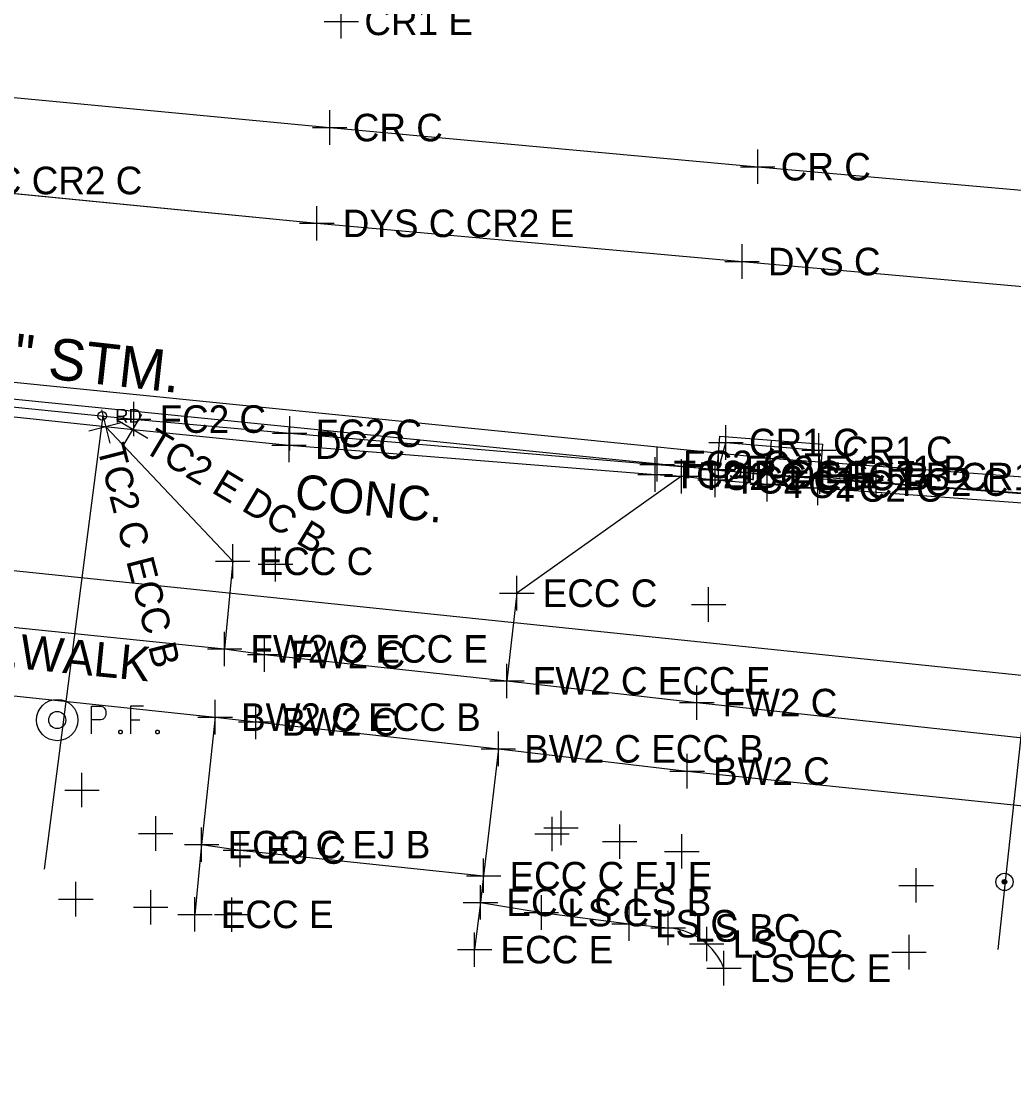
# Model space of a CAD drawing. Extents: x 1363693 to 1365209, y 422201 to 424153.
# Drawn here: x 1364475.3 to 1364532.9, y 423027.9 to 423089.8 of the extents above; entities that cross this region are included whole.
import ezdxf

# ---------------------------------------------------------------- set-up
doc = ezdxf.new("R2010")
doc.units = 0
for name, color, linetype in [('BASELINE-CL-RW', 7, 'Continuous'), ('DR_X_Cells', 7, 'Continuous'), ('DR_X_Drive_Pipe', 7, 'Continuous'), ('DR_X_Storm_Sewer', 7, 'Continuous'), ('DR_X_Text', 7, 'Continuous'), ('O-ALGN-BASELINE-WERK-CL-RW', 7, 'Continuous'), ('O-ALGN-TEXT-BASELINE-WERK-CL-RW', 7, 'Continuous'), ('OWNERS', 7, 'Continuous'), ('PM_X_Channelizing_Line', 7, 'Continuous'), ('PM_X_CL_Double_Solid', 7, 'Continuous'), ('PV_X_Driveway', 7, 'Continuous'), ('PV_X_Joint', 7, 'Continuous'), ('RD_X_Text', 7, 'Continuous'), ('SV_X_Mon_Cells_Found', 7, 'Continuous'), ('SV_X_Original_Ground', 7, 'Continuous'), ('SV_X_Random_Point', 7, 'Continuous'), ('SV_X_Shot_Marker', 7, 'Continuous'), ('UT_X_Gas', 7, 'Continuous'), ('UT_X_Water', 7, 'Continuous'), ('VG_X_Flower_Bed', 7, 'Continuous')]:
    doc.layers.add(name, color=color, linetype=linetype)

msp = doc.modelspace()

# ---------------------------------------------------------------- linework, layer by layer
at = {"layer": 'BASELINE-CL-RW'}
for p, q in [((1364481.77, 423066.165), (1364490.82, 423065.254)), ((1364490.82, 423065.254), (1364512.067, 423063.549))]:
    msp.add_line(p, q, dxfattribs=at)
for points in [[(1364450.665, 423069.473), (1364452.97, 423069.196), (1364465.884, 423067.845), (1364480.178, 423066.338), (1364481.77, 423066.165)], [(1364481.77, 423066.165), (1364490.82, 423065.254), (1364512.067, 423063.549)], [(1364512.067, 423063.549), (1364513.601, 423063.445), (1364515.549, 423063.24), (1364518.572, 423062.981), (1364521.504, 423062.767), (1364540.208, 423061.405), (1364541.823, 423061.29)]]:
    msp.add_lwpolyline(points, dxfattribs=at)
at = {"layer": 'DR_X_Cells'}
for p, q in [((1364515.664, 423063.775), (1364515.815, 423065.769)), ((1364515.815, 423065.769), (1364521.797, 423065.316)), ((1364518.806, 423065.542), (1364518.655, 423063.548)), ((1364521.646, 423063.321), (1364521.797, 423065.316)), ((1364521.646, 423063.321), (1364515.664, 423063.775))]:
    msp.add_line(p, q, dxfattribs=at)
msp.add_circle((1364479.977, 423066.95), 0.25, dxfattribs=at)
at = {"layer": 'DR_X_Drive_Pipe'}
msp.add_line((1364480.005, 423066.962), (1364476.613, 423040.645), dxfattribs=at)
at = {"layer": 'DR_X_Storm_Sewer'}
for points in [[(1364303.029, 423086.6), (1364405.322, 423075.89), (1364518.74, 423064.501), (1364619.101, 423057.097)], [(1364619.028, 423056.1), (1364518.653, 423063.505), (1364405.22, 423074.896), (1364302.925, 423085.605)]]:
    msp.add_lwpolyline(points, dxfattribs=at)
at = {"layer": 'O-ALGN-BASELINE-WERK-CL-RW'}
for points in [[(1364344.949, 423099.36), (1364369.026, 423096.77), (1364393.032, 423094.129), (1364418.879, 423091.081), (1364442.643, 423088.825), (1364467.917, 423086.086), (1364493.18, 423083.679), (1364518.018, 423081.408), (1364543.181, 423079.173), (1364568.054, 423076.965), (1364592.54, 423074.839), (1364617.51, 423072.5), (1364642.473, 423070.404), (1364666.864, 423068.234), (1364691.478, 423065.715)], [(1364343.743, 423093.638), (1364368.133, 423090.887), (1364392.938, 423088.335), (1364417.799, 423085.72), (1364442.358, 423083.187), (1364467.251, 423080.608), (1364492.435, 423078.122)], [(1364515.748, 423063.842), (1364516.173, 423065.404), (1364521.573, 423064.951), (1364521.622, 423063.425)]]:
    msp.add_lwpolyline(points, dxfattribs=at)
at = {"layer": 'O-ALGN-TEXT-BASELINE-WERK-CL-RW'}
for points in [[(1364340.452, 423069.065), (1364368.178, 423066.273), (1364384.936, 423064.254), (1364389.765, 423063.754), (1364414.994, 423061.092), (1364427.138, 423059.848), (1364439.916, 423058.438), (1364443.897, 423058.03), (1364464.55, 423055.729), (1364487.08, 423053.427), (1364489.404, 423053.105), (1364503.466, 423051.571), (1364514.482, 423050.313), (1364540.545, 423047.488)], [(1364339.859, 423065.236), (1364367.783, 423062.301), (1364384.494, 423060.372), (1364389.265, 423059.925), (1364414.803, 423057.151), (1364426.449, 423055.865), (1364439.276, 423054.559), (1364443.344, 423054.109), (1364464.439, 423051.8), (1364486.536, 423049.467), (1364488.893, 423049.193), (1364502.966, 423047.628), (1364513.925, 423046.335), (1364538.678, 423043.789), (1364546.621, 423042.922), (1364562.831, 423041.282), (1364588.618, 423038.565), (1364613.632, 423035.829), (1364636.734, 423033.399), (1364654.403, 423031.524), (1364663.186, 423030.492), (1364667.788, 423030.132), (1364684.443, 423028.278), (1364687.166, 423027.911)]]:
    msp.add_lwpolyline(points, dxfattribs=at)
at = {"layer": 'OWNERS'}
for points in [[(1364408.199, 423074.406), (1364422.163, 423072.974), (1364441.261, 423071.134), (1364450.796, 423070.027), (1364465.949, 423068.367), (1364481.805, 423066.764), (1364490.857, 423065.938), (1364512.182, 423064.134), (1364515.748, 423063.842)], [(1364480.178, 423066.338), (1364487.551, 423058.51), (1364487.08, 423053.427)], [(1364513.601, 423063.445), (1364504.04, 423056.662), (1364503.466, 423051.571)], [(1364521.622, 423063.425), (1364524.886, 423063.108), (1364540.757, 423061.935), (1364565.707, 423060.04), (1364570.689, 423059.634), (1364590.599, 423058.089), (1364615.997, 423056.178)]]:
    msp.add_lwpolyline(points, dxfattribs=at)
at = {"layer": 'PM_X_Channelizing_Line'}
for p, q in [((1364467.251, 423080.608), (1364492.435, 423078.122)), ((1364492.435, 423078.122), (1364517.108, 423075.906)), ((1364517.108, 423075.906), (1364537.247, 423074.124))]:
    msp.add_line(p, q, dxfattribs=at)
at = {"layer": 'PM_X_CL_Double_Solid'}
for p, q in [((1364467.251, 423080.608), (1364492.435, 423078.122)), ((1364492.435, 423078.122), (1364517.108, 423075.906)), ((1364517.108, 423075.906), (1364537.247, 423074.124))]:
    msp.add_line(p, q, dxfattribs=at)
at = {"layer": 'PV_X_Driveway'}
for points in [[(1364486.536, 423049.467), (1364485.748, 423042.07), (1364485.357, 423038.024)], [(1364502.966, 423047.628), (1364502.113, 423040.269), (1364501.931, 423038.72), (1364501.588, 423035.978)]]:
    msp.add_lwpolyline(points, dxfattribs=at)
at = {"layer": 'PV_X_Joint'}
for p, q in [((1364485.748, 423042.07), (1364487.99, 423041.757)), ((1364487.99, 423041.757), (1364502.113, 423040.269))]:
    msp.add_line(p, q, dxfattribs=at)
at = {"layer": 'SV_X_Mon_Cells_Found'}
for points in [[(1364479.364, 423048.501), (1364479.364, 423050.101), (1364479.893, 423050.101), (1364479.949, 423050.089), (1364480.026, 423050.063), (1364480.059, 423050.038), (1364480.092, 423050.013), (1364480.136, 423049.95), (1364480.169, 423049.887), (1364480.191, 423049.786), (1364480.191, 423049.635), (1364480.18, 423049.585), (1364480.158, 423049.509), (1364480.114, 423049.421), (1364480.07, 423049.383), (1364480.037, 423049.358), (1364479.982, 423049.333), (1364479.893, 423049.32), (1364479.364, 423049.32)], [(1364482.374, 423050.101), (1364481.613, 423050.101), (1364481.613, 423048.501)], [(1364481.613, 423049.32), (1364482.153, 423049.32)], [(1364481.007, 423048.715), (1364481.062, 423048.715), (1364481.095, 423048.69), (1364481.128, 423048.64), (1364481.128, 423048.577), (1364481.095, 423048.526), (1364481.062, 423048.501), (1364481.007, 423048.501), (1364480.974, 423048.526), (1364480.941, 423048.577), (1364480.941, 423048.64), (1364480.974, 423048.69), (1364481.007, 423048.715)], [(1364483.156, 423048.715), (1364483.211, 423048.715), (1364483.244, 423048.69), (1364483.277, 423048.64), (1364483.277, 423048.577), (1364483.244, 423048.526), (1364483.211, 423048.501), (1364483.156, 423048.501), (1364483.123, 423048.526), (1364483.09, 423048.577), (1364483.09, 423048.64), (1364483.123, 423048.69), (1364483.156, 423048.715)]]:
    msp.add_lwpolyline(points, dxfattribs=at)
for radius in [1.2, 0.495]:
    msp.add_circle((1364477.367, 423049.301), radius, dxfattribs=at)
at = {"layer": 'SV_X_Original_Ground'}
for p, q in [((1364493.852, 423088.842), (1364493.852, 423090.842)), ((1364492.852, 423089.842), (1364494.852, 423089.842)), ((1364493.18, 423082.679), (1364493.18, 423084.679)), ((1364492.18, 423083.679), (1364494.18, 423083.679)), ((1364518.018, 423080.408), (1364518.018, 423082.408)), ((1364517.018, 423081.408), (1364519.018, 423081.408)), ((1364492.435, 423077.122), (1364492.435, 423079.122)), ((1364491.435, 423078.122), (1364493.435, 423078.122)), ((1364517.108, 423074.906), (1364517.108, 423076.906)), ((1364516.108, 423075.906), (1364518.108, 423075.906)), ((1364516.173, 423064.404), (1364516.173, 423066.404)), ((1364521.573, 423063.951), (1364521.573, 423065.951)), ((1364515.173, 423065.404), (1364517.173, 423065.404)), ((1364520.573, 423064.951), (1364522.573, 423064.951)), ((1364490.037, 423057.345), (1364490.037, 423059.345)), ((1364489.037, 423058.345), (1364491.037, 423058.345)), ((1364515.169, 423055.003), (1364515.169, 423057.003)), ((1364514.169, 423056.003), (1364516.169, 423056.003)), ((1364478.803, 423044.24), (1364478.803, 423046.24)), ((1364477.803, 423045.24), (1364479.803, 423045.24)), ((1364506.605, 423042.036), (1364506.605, 423044.036)), ((1364483.081, 423041.718), (1364483.081, 423043.718)), ((1364506.084, 423041.693), (1364506.084, 423043.693)), ((1364510.009, 423041.247), (1364510.009, 423043.247)), ((1364482.081, 423042.718), (1364484.081, 423042.718)), ((1364505.084, 423042.693), (1364507.084, 423042.693)), ((1364505.605, 423043.036), (1364507.605, 423043.036)), ((1364513.617, 423040.677), (1364513.617, 423042.677)), ((1364509.009, 423042.247), (1364511.009, 423042.247)), ((1364512.617, 423041.677), (1364514.617, 423041.677)), ((1364527.215, 423038.704), (1364527.215, 423040.704)), ((1364478.45, 423037.905), (1364478.45, 423039.905)), ((1364526.215, 423039.704), (1364528.215, 423039.704)), ((1364477.45, 423038.905), (1364479.45, 423038.905)), ((1364482.79, 423037.437), (1364482.79, 423039.437)), ((1364485.357, 423037.024), (1364485.357, 423039.024)), ((1364487.503, 423037.01), (1364487.503, 423039.01)), ((1364481.79, 423038.437), (1364483.79, 423038.437)), ((1364484.357, 423038.024), (1364486.357, 423038.024)), ((1364486.503, 423038.01), (1364488.503, 423038.01)), ((1364526.8, 423034.827), (1364526.8, 423036.827)), ((1364525.8, 423035.827), (1364527.8, 423035.827))]:
    msp.add_line(p, q, dxfattribs=at)
at = {"layer": 'SV_X_Random_Point'}
for p, q in [((1364505.465, 423037.13), (1364505.465, 423039.13)), ((1364510.561, 423036.484), (1364510.561, 423038.484)), ((1364504.465, 423038.13), (1364506.465, 423038.13)), ((1364512.819, 423036.236), (1364512.819, 423038.236)), ((1364509.561, 423037.484), (1364511.561, 423037.484)), ((1364511.819, 423037.236), (1364513.819, 423037.236)), ((1364515.06, 423035.307), (1364515.06, 423037.307)), ((1364514.06, 423036.307), (1364516.06, 423036.307)), ((1364516.056, 423033.9), (1364516.056, 423035.9)), ((1364515.056, 423034.9), (1364517.056, 423034.9))]:
    msp.add_line(p, q, dxfattribs=at)
at = {"layer": 'SV_X_Shot_Marker'}
for p, q in [((1364481.805, 423065.764), (1364481.805, 423067.764)), ((1364479.929, 423067.307), (1364480.427, 423065.369)), ((1364480.805, 423066.764), (1364482.805, 423066.764)), ((1364481.256, 423065.307), (1364482.284, 423067.023)), ((1364490.857, 423064.938), (1364490.857, 423066.938)), ((1364479.209, 423066.089), (1364481.147, 423066.587)), ((1364480.912, 423066.679), (1364482.628, 423065.651)), ((1364490.82, 423064.254), (1364490.82, 423066.254)), ((1364489.857, 423065.938), (1364491.857, 423065.938)), ((1364489.82, 423065.254), (1364491.82, 423065.254)), ((1364512.182, 423063.134), (1364512.182, 423065.134)), ((1364512.067, 423062.549), (1364512.067, 423064.549)), ((1364513.601, 423062.445), (1364513.601, 423064.445)), ((1364515.748, 423062.842), (1364515.748, 423064.842)), ((1364521.622, 423062.425), (1364521.622, 423064.425)), ((1364511.182, 423064.134), (1364513.182, 423064.134)), ((1364514.748, 423063.842), (1364516.748, 423063.842)), ((1364515.549, 423062.24), (1364515.549, 423064.24)), ((1364518.572, 423061.981), (1364518.572, 423063.981)), ((1364521.504, 423061.767), (1364521.504, 423063.767)), ((1364524.886, 423062.108), (1364524.886, 423064.108)), ((1364511.067, 423063.549), (1364513.067, 423063.549)), ((1364512.601, 423063.445), (1364514.601, 423063.445)), ((1364514.549, 423063.24), (1364516.549, 423063.24)), ((1364520.622, 423063.425), (1364522.622, 423063.425)), ((1364523.886, 423063.108), (1364525.886, 423063.108)), ((1364517.572, 423062.981), (1364519.572, 423062.981)), ((1364520.504, 423062.767), (1364522.504, 423062.767)), ((1364487.551, 423057.51), (1364487.551, 423059.51)), ((1364486.551, 423058.51), (1364488.551, 423058.51)), ((1364504.04, 423055.662), (1364504.04, 423057.662)), ((1364503.04, 423056.662), (1364505.04, 423056.662)), ((1364487.08, 423052.427), (1364487.08, 423054.427)), ((1364489.404, 423052.105), (1364489.404, 423054.105)), ((1364486.08, 423053.427), (1364488.08, 423053.427)), ((1364488.404, 423053.105), (1364490.404, 423053.105)), ((1364503.466, 423050.571), (1364503.466, 423052.571)), ((1364502.466, 423051.571), (1364504.466, 423051.571)), ((1364514.482, 423049.313), (1364514.482, 423051.313)), ((1364486.536, 423048.467), (1364486.536, 423050.467)), ((1364488.893, 423048.193), (1364488.893, 423050.193)), ((1364513.482, 423050.313), (1364515.482, 423050.313)), ((1364485.536, 423049.467), (1364487.536, 423049.467)), ((1364487.893, 423049.193), (1364489.893, 423049.193)), ((1364502.966, 423046.628), (1364502.966, 423048.628)), ((1364501.966, 423047.628), (1364503.966, 423047.628)), ((1364513.925, 423045.335), (1364513.925, 423047.335)), ((1364512.925, 423046.335), (1364514.925, 423046.335)), ((1364485.748, 423041.07), (1364485.748, 423043.07)), ((1364487.99, 423040.757), (1364487.99, 423042.757)), ((1364484.748, 423042.07), (1364486.748, 423042.07)), ((1364486.99, 423041.757), (1364488.99, 423041.757)), ((1364502.113, 423039.269), (1364502.113, 423041.269)), ((1364501.113, 423040.269), (1364503.113, 423040.269)), ((1364501.931, 423037.72), (1364501.931, 423039.72)), ((1364500.931, 423038.72), (1364502.931, 423038.72)), ((1364501.588, 423034.978), (1364501.588, 423036.978)), ((1364500.588, 423035.978), (1364502.588, 423035.978))]:
    msp.add_line(p, q, dxfattribs=at)
at = {"layer": 'UT_X_Gas'}
msp.add_lwpolyline([(1363697.823, 423150.328), (1364024.78, 423111.733), (1364079.651, 423106.56), (1364321.815, 423073.856), (1364574.009, 423047.674), (1364582.932, 423046.282), (1364615.757, 423042.884), (1364684.796, 423035.164)], dxfattribs=at)
at = {"layer": 'UT_X_Water'}
msp.add_line((1364531.974, 423035.983), (1364538.774, 423099.215), dxfattribs=at)
for points in [[(1364532.224, 423039.975), (1364532.339, 423039.908), (1364532.339, 423039.908), (1364532.206, 423039.908)], [(1364532.206, 423039.908), (1364532.339, 423039.908), (1364532.339, 423039.908), (1364532.224, 423039.841)], [(1364532.272, 423040.023), (1364532.339, 423039.908), (1364532.339, 423039.908), (1364532.224, 423039.975)], [(1364532.224, 423039.841), (1364532.339, 423039.908), (1364532.339, 423039.908), (1364532.272, 423039.793)], [(1364532.339, 423040.041), (1364532.339, 423039.908), (1364532.339, 423039.908), (1364532.272, 423040.023)], [(1364532.272, 423039.793), (1364532.339, 423039.908), (1364532.339, 423039.908), (1364532.339, 423039.775)], [(1364532.406, 423040.023), (1364532.339, 423039.908), (1364532.339, 423039.908), (1364532.339, 423040.041)], [(1364532.454, 423039.975), (1364532.339, 423039.908), (1364532.339, 423039.908), (1364532.406, 423040.023)], [(1364532.472, 423039.908), (1364532.339, 423039.908), (1364532.339, 423039.908), (1364532.454, 423039.975)], [(1364532.339, 423039.775), (1364532.339, 423039.908), (1364532.339, 423039.908), (1364532.406, 423039.793)], [(1364532.406, 423039.793), (1364532.339, 423039.908), (1364532.339, 423039.908), (1364532.454, 423039.841)], [(1364532.454, 423039.841), (1364532.339, 423039.908), (1364532.339, 423039.908), (1364532.472, 423039.908)]]:
    msp.add_lwpolyline(points, close=True, dxfattribs=at)
msp.add_circle((1364532.339, 423039.908), 0.5, dxfattribs=at)
at = {"layer": 'VG_X_Flower_Bed'}
for p, q in [((1364501.931, 423038.72), (1364505.465, 423038.13)), ((1364505.465, 423038.13), (1364510.561, 423037.484)), ((1364510.561, 423037.484), (1364512.819, 423037.236))]:
    msp.add_line(p, q, dxfattribs=at)
for start, end in [(48.59427, 86.37311), (21.99425, 48.59427)]:
    msp.add_arc((1364512.582, 423033.497), 3.747, start, end, dxfattribs=at)

# ---------------------------------------------------------------- texts
at = {"layer": 'DR_X_Text'}
for s, height, rotation, p in [('EX. 15" STM.', 2.4, 353.66359, (1364465.173, 423070.411)), ('DGI', 0.8, 175.66917, (1364517.937, 423064.003))]:
    msp.add_text(s, height=height, rotation=rotation, dxfattribs=at).set_placement(p)
msp.add_text('RD', height=0.8, dxfattribs=at).set_placement((1364480.727, 423066.55))
at = {"layer": 'RD_X_Text'}
for s, p in [('CONC.', (1364491.091, 423061.592)), ('EX.WALK', (1364470.833, 423052.721))]:
    msp.add_text(s, height=2, rotation=354.30306, dxfattribs=at).set_placement(p)
at = {"layer": 'SV_X_Original_Ground'}
for s, p in [('CR1 E', (1364495.189, 423089.042)), ('CR C', (1364494.517, 423082.879)), ('CR C', (1364519.355, 423080.608)), ('DYS C CR2 C', (1364468.751, 423079.808)), ('DYS C CR2 E', (1364493.935, 423077.322)), ('DYS C', (1364518.608, 423075.106)), ('CR1 C', (1364517.51, 423064.604)), ('CR1 C', (1364522.91, 423064.151)), ('ECC E', (1364486.857, 423037.224))]:
    msp.add_text(s, height=1.6, dxfattribs=at).set_placement(p)
at = {"layer": 'SV_X_Random_Point'}
for s, p in [('LS C', (1364506.965, 423037.33)), ('LS C', (1364512.061, 423036.684)), ('LS BC', (1364514.319, 423036.436)), ('LS OC', (1364516.56, 423035.507)), ('LS EC E', (1364517.556, 423034.1))]:
    msp.add_text(s, height=1.6, dxfattribs=at).set_placement(p)
at = {"layer": 'SV_X_Shot_Marker'}
for s, p in [('FC2 C', (1364483.305, 423065.964)), ('FC2 C', (1364492.357, 423065.138)), ('DC C', (1364492.32, 423064.454)), ('FC2 C', (1364513.682, 423063.334)), ('TC2 B DC E', (1364513.138, 423062.749)), ('FC2 E CR1 B', (1364517.248, 423063.042)), ('TC2 C ECC B', (1364514.672, 423062.645)), ('TC2 C', (1364516.62, 423062.44)), ('TC2 C', (1364519.643, 423062.181)), ('FC2 B CR1 E', (1364523.122, 423062.625)), ('FC2 C', (1364526.386, 423062.308)), ('TC2 C', (1364522.575, 423061.967)), ('ECC C', (1364489.051, 423057.71)), ('ECC C', (1364505.54, 423055.862)), ('FW2 C ECC E', (1364488.58, 423052.627)), ('FW2 C', (1364490.904, 423052.305)), ('FW2 C ECC E', (1364504.966, 423050.771)), ('FW2 C', (1364515.982, 423049.513)), ('BW2 C ECC B', (1364488.036, 423048.667)), ('BW2 C', (1364490.393, 423048.393)), ('BW2 C ECC B', (1364504.466, 423046.828)), ('BW2 C', (1364515.425, 423045.535)), ('ECC C EJ B', (1364487.248, 423041.27)), ('EJ C', (1364489.49, 423040.957)), ('ECC C EJ E', (1364503.613, 423039.469)), ('ECC C LS B', (1364503.431, 423037.92)), ('ECC E', (1364503.088, 423035.178))]:
    msp.add_text(s, height=1.6, dxfattribs=at).set_placement(p)
for s, rotation, p in [('TC2 E DC B', 329.07296, (1364482.278, 423064.928)), ('TC2 C ECC B', 284.41693, (1364479.67, 423065.101))]:
    msp.add_text(s, height=1.6, rotation=rotation, dxfattribs=at).set_placement(p)

doc.saveas('drawing.dxf')
